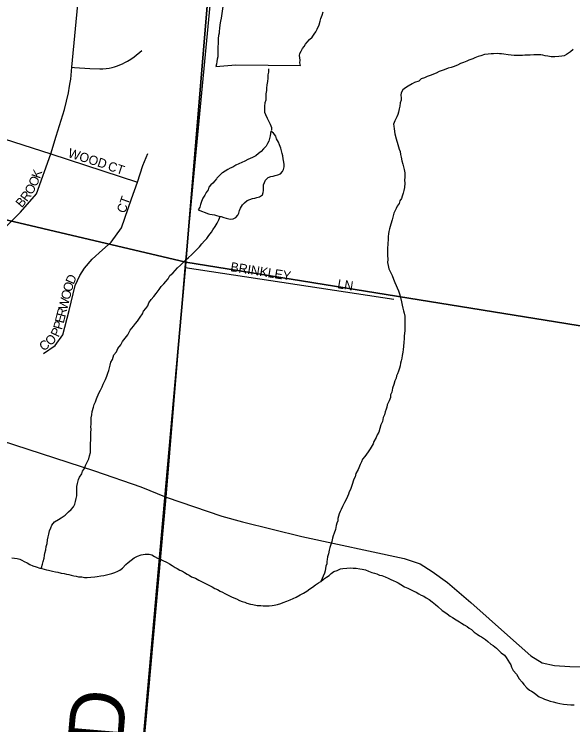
# Model space of a CAD drawing. Extents: x 1310247 to 1664935, y 284496 to 704931.
# Drawn here: x 1489397 to 1492430, y 562696 to 566554 of the extents above; entities that cross this region are included whole.
import ezdxf

# ---------------------------------------------------------------- set-up
doc = ezdxf.new("R2010")
doc.units = 0
for name, color, linetype in [('GM_P_State_Location', 7, 'Continuous'), ('GM_X_County', 7, 'Continuous'), ('GM_X_County_Road_Text', 7, 'Continuous'), ('GM_X_County_Subdivision_Text', 7, 'Continuous'), ('GM_X_Minor_River_Text', 7, 'Continuous'), ('GM_X_State_Location', 7, 'Continuous'), ('GM_X_Township_Subdivision', 7, 'Continuous')]:
    doc.layers.add(name, color=color, linetype=linetype)

msp = doc.modelspace()

# ---------------------------------------------------------------- linework, layer by layer
at = {"layer": 'GM_X_County'}
for points in [[(1485439, 572125.6), (1490772.2, 570534), (1490328.6, 565207.3), (1484985.2, 566465)], [(1490772.2, 570534), (1496258.3, 569855.4), (1495789, 564325.3), (1490328.6, 565207.3)], [(1484985.2, 566465), (1490328.6, 565207.3), (1489850.4, 559847.2), (1484514.1, 561058.8)], [(1490328.6, 565207.3), (1495789, 564325.3), (1495336.9, 558652.9), (1489850.4, 559847.2)]]:
    msp.add_lwpolyline(points, close=True, dxfattribs=at)
at = {"layer": 'GM_X_County_Road_Text'}
msp.add_lwpolyline([(1486210.8, 565289.3), (1486493.8, 565194.8), (1486669.3, 565137.1), (1486897.9, 565059.4), (1488437.9, 564536.1), (1489076.4, 564321.1), (1489251.9, 564262.2), (1489832.2, 564073.8), (1490085.4, 563987), (1490222.8, 563931.9), (1490523.8, 563827.7), (1490635.8, 563796.6), (1490958.3, 563717.6), (1491514.6, 563597.8), (1491600.8, 563569.9), (1491666.2, 563527.2), (1491749.1, 563467.6), (1491875.4, 563360.1), (1492074.8, 563182), (1492201.7, 563069.3), (1492263.9, 563031.8), (1492330, 563017.5), (1492412.9, 563012.4), (1492586.4, 563005.9)], dxfattribs=at)
at = {"layer": 'GM_X_County_Subdivision_Text'}
for points in [[(1490222.8, 563931.9), (1490325.5, 565179.2), (1490488.1, 566887.2), (1490584.3, 567873.5)], [(1489205.1, 553412), (1489935.1, 560833.5), (1490029.7, 561795.4), (1490222.8, 563931.9)]]:
    msp.add_lwpolyline(points, dxfattribs=at)
at = {"layer": 'GM_X_Minor_River_Text'}
for points in [[(1490531.2, 566608.4), (1490520.4, 566532.3)], [(1490601.2, 566278.9), (1490952.1, 566274.7), (1490948.4, 566288.8), (1490948.9, 566304.9), (1490947.2, 566317), (1490945.5, 566329.1), (1490947.8, 566341), (1490954.1, 566352.9), (1490962.5, 566366.8), (1490970.8, 566378.6), (1490979.1, 566390.4), (1490987.5, 566402.3), (1490999.8, 566416), (1491014.2, 566429.7), (1491024.7, 566445.5), (1491035, 566457.3), (1491041.4, 566473.2), (1491052, 566495), (1491058.6, 566514.9), (1491061, 566530.9), (1491069.5, 566548.8), (1491073.9, 566566.7)], [(1490520.4, 566532.3), (1490516.8, 566516.5), (1490514.3, 566496.4), (1490511.8, 566476.4), (1490509.4, 566462.4), (1490509.1, 566450.4), (1490506.8, 566438.4), (1490504.4, 566422.4), (1490503.9, 566404.4), (1490503.6, 566392.3), (1490503.3, 566378.3), (1490502.9, 566364.2), (1490502.4, 566346.2), (1490502.1, 566334.2), (1490501.8, 566322.1), (1490499.5, 566310.1), (1490497.2, 566296.1), (1490494.8, 566282.2), (1490492.5, 566270.2)], [(1492431.1, 566362), (1492416.8, 566348.4), (1492396.3, 566334.8), (1492382.1, 566327.2), (1492370, 566325.4), (1492353.9, 566323.8), (1492331.8, 566322.4), (1492311.8, 566322.9), (1492293.8, 566325.4), (1492279.8, 566327.7), (1492267.8, 566332), (1492255.8, 566332.3), (1492233.8, 566332.9), (1492217.7, 566333.3), (1492197.6, 566331.8), (1492183.6, 566332.1), (1492169.5, 566330.5), (1492157.4, 566328.8), (1492141.4, 566329.2), (1492125.3, 566329.6), (1492111.3, 566329.9), (1492095.2, 566330.3), (1492079.2, 566332.8), (1492055.3, 566337.4), (1492043.3, 566337.7), (1492031.2, 566338), (1492019.2, 566340.3), (1491999.1, 566338.8), (1491987.1, 566339.1), (1491971, 566337.5), (1491950.9, 566334), (1491930.7, 566328.4), (1491916.5, 566324.8), (1491898.3, 566317.2), (1491886.1, 566311.5), (1491865.8, 566304), (1491853.6, 566298.3), (1491835.4, 566290.7), (1491819.2, 566285.1)], [(1491819.2, 566285.1), (1491802.9, 566277.4), (1491780.6, 566268), (1491768.5, 566264.3), (1491752.3, 566260.7), (1491732, 566251.1), (1491703.7, 566241.8), (1491687.5, 566234.2), (1491655, 566220.9), (1491638.8, 566215.3), (1491624.6, 566207.7), (1491606.4, 566202.1), (1491594, 566190.4), (1491569.8, 566182.9), (1491557.5, 566175.2), (1491535.2, 566163.7), (1491520.9, 566154), (1491506.5, 566142.4), (1491498.1, 566126.5), (1491495.8, 566114.5), (1491497.4, 566100.4), (1491497.1, 566086.4), (1491492.7, 566072.5), (1491490.2, 566054.5), (1491487.9, 566040.5), (1491483.4, 566022.5), (1491479, 566008.6), (1491474.7, 565996.6), (1491464.1, 565974.8), (1491455.6, 565957), (1491457.3, 565944.9), (1491459, 565930.8), (1491464.3, 565904.6), (1491471.6, 565876.3), (1491478.9, 565846), (1491486.3, 565821.7), (1491492, 565807.5), (1491493.6, 565791.4), (1491497.2, 565777.3), (1491500.7, 565757.1), (1491506.3, 565738.9), (1491509.9, 565724.8), (1491513.6, 565710.6), (1491517.1, 565692.5), (1491518.5, 565668.3), (1491516.1, 565652.3), (1491517.7, 565636.2), (1491515.1, 565612.2), (1491512.6, 565596.2), (1491508.3, 565582.3), (1491503.9, 565566.3), (1491499.5, 565552.4), (1491491.2, 565540.6), (1491486.8, 565526.6), (1491476.3, 565510.8), (1491470, 565498.9), (1491465.7, 565487), (1491457.3, 565473.2), (1491455, 565459.2), (1491448.4, 565437.3), (1491441.8, 565413.3), (1491437.4, 565401.4), (1491435.1, 565387.4), (1491430.7, 565373.5), (1491428.4, 565361.5), (1491428, 565347.4), (1491427.5, 565325.4), (1491425.2, 565313.4), (1491424.8, 565301.4), (1491424.5, 565287.3), (1491424.1, 565273.3), (1491423.7, 565257.2), (1491423.4, 565245.2), (1491424.8, 565221.1), (1491424.4, 565205), (1491428, 565188.9), (1491431.5, 565170.7), (1491439.1, 565152.5), (1491448.7, 565134.2), (1491456.2, 565115.9), (1491463.8, 565097.7), (1491471.4, 565081.4), (1491477, 565067.2), (1491482.7, 565051), (1491488.3, 565034.8), (1491493.8, 565014.6), (1491499.2, 564992.4), (1491502.8, 564974.2), (1491506.4, 564958.1), (1491510, 564943.9), (1491513.7, 564929.8), (1491517.3, 564913.7), (1491518.6, 564885.5), (1491518.2, 564871.5), (1491517.8, 564855.4), (1491517.3, 564835.4), (1491514.5, 564805.3), (1491514.1, 564791.3), (1491511.7, 564773.3), (1491511.1, 564749.2), (1491508.6, 564733.2)], [(1490492.5, 566270.2), (1490601.2, 566278.9)], [(1490796.6, 565923.3), (1490795, 565937.4), (1490789.4, 565955.6), (1490781.8, 565969.8), (1490772.2, 565988.2), (1490762.6, 566006.5), (1490757, 566020.7), (1490757.5, 566038.7), (1490757.8, 566052.8), (1490760.4, 566074.8), (1490764.7, 566088.7), (1490765.2, 566106.8), (1490765.6, 566120.8), (1490768, 566138.8), (1490768.4, 566152.8), (1490770.9, 566170.9), (1490773.3, 566188.9), (1490775.8, 566206.9), (1490776.3, 566224.9), (1490778.6, 566238.9), (1490779.1, 566257)], [(1490451.3, 565469.7), (1490459.9, 565468.1), (1490471.9, 565465.8), (1490483.9, 565463.5), (1490495.9, 565461.2), (1490507.8, 565456.8), (1490519.8, 565454.5), (1490535.7, 565450.1), (1490547.7, 565445.8), (1490561.6, 565443.4), (1490573.6, 565441.1), (1490585.7, 565442.8), (1490599.9, 565450.5), (1490610.3, 565462.3), (1490616.6, 565474.2), (1490621, 565488.1), (1490625.3, 565500.1), (1490635.8, 565517.9), (1490648.1, 565529.6), (1490662.5, 565541.3), (1490676.7, 565546.9), (1490690.9, 565552.6), (1490702.9, 565554.3), (1490715.1, 565558), (1490729.2, 565561.7), (1490745.6, 565573.3), (1490747.9, 565585.3), (1490750.2, 565597.3), (1490750.5, 565611.3), (1490751, 565627.4), (1490755.3, 565639.3), (1490761.6, 565653.2), (1490776, 565666.9), (1490790.2, 565672.6), (1490802.3, 565674.3), (1490814.4, 565678), (1490828.6, 565681.6), (1490842.8, 565687.3), (1490853.1, 565699.1), (1490859.4, 565711), (1490861.8, 565725), (1490862.1, 565737), (1490860.5, 565751.1), (1490856.9, 565769.2), (1490855.3, 565785.3), (1490851.6, 565797.5), (1490848, 565811.6), (1490844.3, 565825.8), (1490836.7, 565844), (1490831.1, 565858.2), (1490821.5, 565876.5), (1490817.9, 565890.7), (1490804.2, 565907.1), (1490790.5, 565919.4), (1490788.2, 565905.5), (1490785.8, 565893.5), (1490783.5, 565879.5), (1490779.1, 565863.5), (1490772.7, 565851.6), (1490764.4, 565837.8), (1490749.9, 565822.1), (1490737.5, 565808.4), (1490723.2, 565796.7), (1490708.8, 565785), (1490690.5, 565775.4), (1490678.3, 565769.7), (1490666.2, 565764), (1490649.9, 565756.4), (1490633.7, 565748.8), (1490617.4, 565741.1), (1490601.2, 565733.5), (1490584.9, 565723.9), (1490568.7, 565718.3), (1490556.4, 565710.5), (1490542.1, 565700.9), (1490527.9, 565693.2), (1490525.8, 565691.5)], [(1490525.8, 565691.5), (1490497, 565662.8)], [(1490497, 565662.8), (1490494.9, 565659.9), (1490486.6, 565648), (1490476.3, 565636.3), (1490464, 565626.5), (1490453.7, 565614.8), (1490449.3, 565600.8), (1490438.9, 565585), (1490432.5, 565571.1), (1490422, 565555.3), (1490413.6, 565537.5), (1490409.1, 565519.5), (1490404.7, 565505.6), (1490396.3, 565491.7)], [(1490396.3, 565491.7), (1490451.3, 565469.7)], [(1490316.8, 565206.7), (1490329.2, 565220.4), (1490343.5, 565232.1), (1490360, 565247.8), (1490376.5, 565263.4), (1490390.8, 565277.1), (1490403.2, 565290.8), (1490415.7, 565306.6), (1490430.1, 565322.3), (1490442.5, 565336), (1490453, 565351.8), (1490467.5, 565369.5), (1490475.8, 565383.4), (1490488.3, 565401.1), (1490498.8, 565418.9), (1490507.3, 565436.8), (1490515.8, 565454.6)], [(1489547.9, 563544), (1489546.1, 563550.1), (1489550.6, 563568), (1489554.9, 563582), (1489559.4, 563599.9), (1489561.8, 563613.9), (1489564.1, 563627.9), (1489568.6, 563645.8), (1489571.1, 563663.8), (1489575.5, 563679.8), (1489578, 563699.8), (1489582.4, 563715.8), (1489584.8, 563729.7), (1489589.3, 563747.7), (1489595.7, 563765.6), (1489602.1, 563779.5), (1489616.6, 563797.2), (1489637, 563810.7), (1489651.3, 563818.4), (1489673.7, 563833.9), (1489692.2, 563851.5), (1489706.6, 563865.2), (1489719, 563878.9), (1489725.4, 563892.8), (1489729.8, 563908.7), (1489734.2, 563924.7), (1489736.6, 563938.7), (1489737.1, 563956.7), (1489737.4, 563970.8), (1489737.9, 563988.8), (1489740.3, 564004.8), (1489746.9, 564026.7), (1489751.3, 564040.7), (1489763.7, 564058.4), (1489768.1, 564072.4), (1489778.5, 564086.2), (1489785, 564104), (1489793.5, 564121.9), (1489801.9, 564139.8), (1489806.4, 564155.7), (1489810.8, 564173.7), (1489811.2, 564189.7), (1489811.6, 564203.7), (1489812.2, 564225.8), (1489812.5, 564239.8), (1489813.1, 564263.9), (1489813.6, 564280), (1489814.1, 564300), (1489812.4, 564314.1), (1489814.8, 564328.1), (1489815.3, 564348.2), (1489815.7, 564362.2), (1489818.1, 564378.2), (1489820.5, 564396.2), (1489827.2, 564420.1), (1489831.5, 564434), (1489838, 564449.9), (1489844.4, 564465.8), (1489857.2, 564495.6), (1489865.6, 564511.5), (1489874.2, 564531.3), (1489880.5, 564545.2), (1489893.2, 564571), (1489899.7, 564588.9), (1489906.1, 564604.8), (1489910.5, 564618.7), (1489914.9, 564632.7), (1489917.3, 564648.7), (1489921.7, 564664.6), (1489930.1, 564678.5), (1489938.8, 564704.3), (1489953.2, 564720), (1489959.7, 564737.9), (1489976.3, 564757.6), (1489984.8, 564777.4), (1489999.3, 564795.2), (1490013.8, 564812.8), (1490026.5, 564838.6), (1490045.1, 564860.2), (1490055.5, 564874), (1490065.9, 564887.8), (1490080.5, 564909.5), (1490093, 564927.3), (1490099.3, 564941.2), (1490111.7, 564954.9), (1490122.2, 564970.7), (1490128.6, 564986.6), (1490141.1, 565004.4), (1490155.5, 565020.1), (1490168, 565037.8), (1490184.6, 565059.5), (1490195.1, 565075.3), (1490209.5, 565089), (1490219.9, 565102.7), (1490232.2, 565116.5), (1490242.7, 565134.3), (1490259.1, 565147.9), (1490271.5, 565161.7), (1490284, 565177.4), (1490300.4, 565191), (1490316.8, 565206.7)], [(1491508.6, 564733.2), (1491506.3, 564719.2), (1491503.8, 564701.2), (1491501.4, 564685.2), (1491497, 564671.3), (1491494.7, 564659.3), (1491492.3, 564645.3), (1491488, 564631.4), (1491483.6, 564615.4), (1491477.2, 564601.5), (1491472.9, 564589.6), (1491470.6, 564577.6), (1491464.2, 564563.7), (1491457.7, 564543.8), (1491451.1, 564523.9), (1491446.6, 564502), (1491440.1, 564486.1), (1491439.8, 564472), (1491433.3, 564454.1), (1491422.7, 564432.3), (1491420.4, 564420.3), (1491416.1, 564408.4), (1491411.7, 564394.4), (1491407.3, 564378.5), (1491400.9, 564364.6), (1491396.3, 564342.7), (1491387.8, 564324.8), (1491381.3, 564304.9), (1491376.8, 564284.9), (1491368.4, 564269.1), (1491362, 564255.2), (1491349.4, 564233.4), (1491345.1, 564221.5), (1491330.3, 564193.8), (1491317.9, 564178), (1491309.5, 564164.2), (1491301.2, 564152.4), (1491288.8, 564138.6), (1491282.4, 564122.7), (1491276, 564108.8), (1491265.2, 564081), (1491252.6, 564059.2), (1491248.2, 564041.3), (1491241.8, 564029.4), (1491230.9, 563995.6), (1491222.4, 563973.7), (1491216, 563959.8), (1491211.7, 563947.9), (1491207.3, 563935.9), (1491198.9, 563918.1), (1491190.4, 563902.2), (1491179.8, 563880.4), (1491171.4, 563864.6), (1491167.1, 563852.7), (1491160.8, 563840.8), (1491158.5, 563828.8), (1491154.1, 563814.8), (1491153.8, 563802.8), (1491149.5, 563790.9), (1491145.1, 563776.9), (1491140.5, 563755), (1491134, 563735.1), (1491129.6, 563721.1), (1491125.3, 563709.2), (1491120.8, 563691.2), (1491116.4, 563675.3), (1491109.9, 563657.4), (1491107.6, 563643.4), (1491103, 563623.4), (1491098.6, 563607.5), (1491096.3, 563593.5), (1491093.9, 563581.5), (1491093.6, 563569.5), (1491089.3, 563557.5), (1491086.9, 563543.6), (1491084.6, 563531.6), (1491082.3, 563519.6), (1491061.1, 563474)], [(1489384.9, 563602.3), (1489398.9, 563599.9), (1489412.9, 563597.6), (1489426.8, 563595.2), (1489438.7, 563588.9), (1489450.6, 563582.6), (1489468.4, 563574.1), (1489482.3, 563565.7), (1489498.2, 563559.3), (1489516.1, 563552.8), (1489536, 563546.3), (1489547.9, 563544), (1489559.9, 563539.7), (1489571.8, 563537.4), (1489583.8, 563535.1), (1489605.8, 563530.5), (1489621.7, 563526.1), (1489633.7, 563523.8), (1489651.6, 563519.3), (1489667.6, 563516.9), (1489681.6, 563512.6), (1489693.6, 563512.3), (1489705.5, 563507.9), (1489721.5, 563503.5), (1489733.5, 563503.2), (1489745.4, 563498.9), (1489763.5, 563498.5), (1489779.5, 563496), (1489793.5, 563495.7), (1489813.6, 563497.2), (1489835.7, 563498.7), (1489847.8, 563500.4), (1489868, 563503.9), (1489884, 563505.5), (1489906.3, 563510.9), (1489926.5, 563516.5), (1489942.7, 563522.1), (1489958.9, 563529.7), (1489971.1, 563535.4), (1489985.4, 563545.1), (1490004, 563566.7), (1490016.3, 563576.4), (1490032.7, 563590.1), (1490049, 563601.7), (1490067.3, 563611.3), (1490085.6, 563618.8), (1490107.8, 563622.3), (1490129.8, 563621.7), (1490143.7, 563617.4), (1490159.6, 563609), (1490175.4, 563600.5), (1490189.4, 563596.2), (1490201.2, 563589.9), (1490227, 563577.2), (1490240.8, 563568.8), (1490254.7, 563560.4), (1490270.4, 563550), (1490282.3, 563543.7), (1490296.2, 563535.3), (1490310, 563528.9), (1490321.9, 563522.6), (1490335.7, 563514.2)], [(1490335.7, 563514.2), (1490347.6, 563507.9), (1490359.4, 563499.6), (1490381.3, 563491), (1490399.1, 563480.5), (1490416.9, 563472.1), (1490438.7, 563461.5), (1490450.6, 563455.2), (1490472.4, 563444.6), (1490486.3, 563436.2), (1490500.1, 563429.8), (1490516, 563421.4), (1490527.8, 563415.1), (1490539.7, 563408.8), (1490551.6, 563402.4), (1490565.5, 563396.1), (1490577.4, 563389.8), (1490589.3, 563385.4), (1490603.2, 563379.1), (1490621, 563370.6), (1490634.9, 563364.2), (1490648.9, 563361.9), (1490660.8, 563355.6), (1490680.7, 563351), (1490692.7, 563348.7), (1490716.7, 563344.1), (1490736.7, 563343.6), (1490748.7, 563341.3), (1490760.7, 563341), (1490780.8, 563340.5), (1490796.9, 563344.1), (1490809, 563345.8), (1490827.1, 563349.4), (1490845.3, 563354.9), (1490857.5, 563358.7), (1490877.7, 563366.2), (1490896, 563373.7), (1490912.2, 563381.4), (1490928.5, 563389), (1490948.9, 563400.5), (1490967.2, 563410.1), (1490985.5, 563421.7), (1491001.9, 563433.3), (1491016.2, 563443), (1491032.5, 563454.6), (1491048.9, 563466.2), (1491061.1, 563474), (1491075.4, 563485.7), (1491091.8, 563497.3), (1491106.1, 563506.9), (1491118.4, 563516.7), (1491132.7, 563528.4), (1491150.9, 563533.9), (1491169.2, 563541.5), (1491181.2, 563543.2), (1491203.4, 563546.7), (1491221.5, 563548.2), (1491237.5, 563545.8), (1491253.5, 563545.4), (1491273.5, 563542.9), (1491285.5, 563540.6), (1491303.5, 563536.1), (1491321.4, 563529.7), (1491339.3, 563523.2), (1491353.2, 563518.8), (1491365.1, 563514.5), (1491381, 563508.1), (1491393, 563505.8), (1491410.9, 563499.3), (1491426.7, 563490.9), (1491442.6, 563484.5), (1491454.5, 563478.2), (1491470.4, 563471.7), (1491482.3, 563465.4), (1491496.1, 563457), (1491515.8, 563444.5), (1491533.7, 563438), (1491551.5, 563427.5), (1491567.4, 563421.1), (1491579.3, 563414.8), (1491593.1, 563406.4), (1491607, 563400.1), (1491620.9, 563393.7), (1491632.7, 563385.4), (1491650.5, 563374.9), (1491666.2, 563362.4), (1491683.9, 563347.9), (1491697.7, 563337.6), (1491721.2, 563316.9), (1491735, 563306.5), (1491746.9, 563298.2), (1491764.6, 563285.7), (1491776.4, 563277.4), (1491796.2, 563264.8), (1491814, 563254.4), (1491825.8, 563248), (1491839.6, 563237.7), (1491855.5, 563229.2), (1491867.3, 563220.9), (1491879.1, 563212.6), (1491894.8, 563198.2)], [(1491894.8, 563198.2), (1491910.6, 563187.7), (1491922.4, 563179.4), (1491934.3, 563173.1), (1491956, 563158.5), (1491967.8, 563148.2), (1491985.4, 563133.7), (1491997.3, 563125.3), (1492015, 563110.8), (1492028.7, 563098.4), (1492040.4, 563086.1), (1492058.2, 563073.6), (1492067.9, 563061.3), (1492077.5, 563047), (1492085.2, 563032.8), (1492092.9, 563020.6), (1492096.6, 563008.4), (1492106.2, 562990.1), (1492123.7, 562969.6), (1492139.1, 562945.2), (1492154.7, 562926.7), (1492164.4, 562914.4), (1492180, 562896), (1492193.7, 562883.6), (1492205.6, 562877.2), (1492219.5, 562868.9), (1492231.3, 562860.5), (1492247, 562848.1), (1492264.9, 562839.6), (1492276.8, 562835.3), (1492292.7, 562828.9), (1492306.6, 562824.5), (1492322.6, 562820.1), (1492342.5, 562815.6), (1492358.4, 562811.2), (1492378.4, 562806.7), (1492398.4, 562806.2), (1492418.5, 562803.7), (1492436.5, 562803.2)]]:
    msp.add_lwpolyline(points, dxfattribs=at)
at = {"layer": 'GM_X_State_Location'}
for points in [[(1489076.4, 564321.1), (1489157.8, 564565.5), (1489157.2, 564778.1), (1489173.4, 565155.5), (1489206.3, 565241.2), (1489255, 565304.7), (1489432, 565478.2), (1489518.3, 565579), (1489596.1, 565794.9), (1489625, 565891.9), (1489669.8, 566037), (1489681.1, 566080.7), (1489691.3, 566127.1), (1489697.5, 566163.4), (1489700.7, 566182.1), (1489703.8, 566200.8), (1489710.5, 566265.8), (1489779.6, 566986)], [(1489710.5, 566265.8), (1489725.3, 566264.9), (1489808.1, 566258.6), (1489861.9, 566257.6), (1489878.9, 566257.4), (1489895.5, 566258.3), (1489912, 566260.4), (1489928.2, 566263.7), (1489941.5, 566267.4), (1489957.1, 566272.8), (1489971.2, 566278.3), (1489985, 566284.4), (1489998.5, 566291.1), (1490011.5, 566298.3), (1490030, 566309.9), (1490047.8, 566322.8), (1490089.7, 566356.8)], [(1489082.2, 565960), (1489596.1, 565794.9), (1490065.7, 565641.6)], [(1489556.9, 564711.3), (1489619.4, 564754.6), (1489661, 564813.6), (1489695.7, 564945.5), (1489728.6, 565080.9), (1489753, 565134.6), (1489779, 565174.6), (1489820.6, 565223.1), (1489876.2, 565273.4), (1489923, 565315.1), (1489980.3, 565393.2), (1490034, 565551.1), (1490065.7, 565641.6), (1490095.8, 565732.1), (1490122.5, 565797.5)], [(1490325.5, 565179.2), (1491458.6, 565006.2)]]:
    msp.add_lwpolyline(points, dxfattribs=at)

# ---------------------------------------------------------------- texts
at = {"layer": 'GM_P_State_Location'}
for s, rotation, p in [('WOOD', 342.4071, (1489685.4, 565779)), ('CT', 341.5505, (1489901.2, 565708.6)), ('K', 70.9702, (1489536.4, 565657.9)), ('O', 67.3764, (1489518.3, 565614.1)), ('O', 60.1887, (1489493.4, 565569.8)), ('R', 53.0011, (1489465.8, 565532.4)), ('B', 49.4073, (1489437.9, 565499.7)), ('CT', 70.5566, (1489999.3, 565469.6)), ('BRINKLEY', 350.9409, (1490568.4, 565158.8)), ('D', 66.5633, (1489719.5, 565083.3)), ('O', 74.8503, (1489708.6, 565042.6)), ('LN', 351.0327, (1491149.2, 565066.3)), ('O', 75.7188, (1489697.8, 565000.2)), ('W', 75.7092, (1489683.7, 564944.8)), ('R', 75.7136, (1489673.9, 564906.4)), ('E', 75.717, (1489665.2, 564872.3)), ('P', 74.9331, (1489655.9, 564837.6)), ('P', 64.4021, (1489637.2, 564796.4)), ('C', 34.6736, (1489554.7, 564722.2)), ('O', 43.757, (1489593.9, 564750.2))]:
    msp.add_text(s, height=50, rotation=rotation, dxfattribs=at).set_placement(p)
at = {"layer": 'GM_X_Township_Subdivision'}
msp.add_text('RD', height=300, rotation=85.0717, dxfattribs=at).set_placement((1489960.9, 562295.4))

doc.saveas('drawing.dxf')
